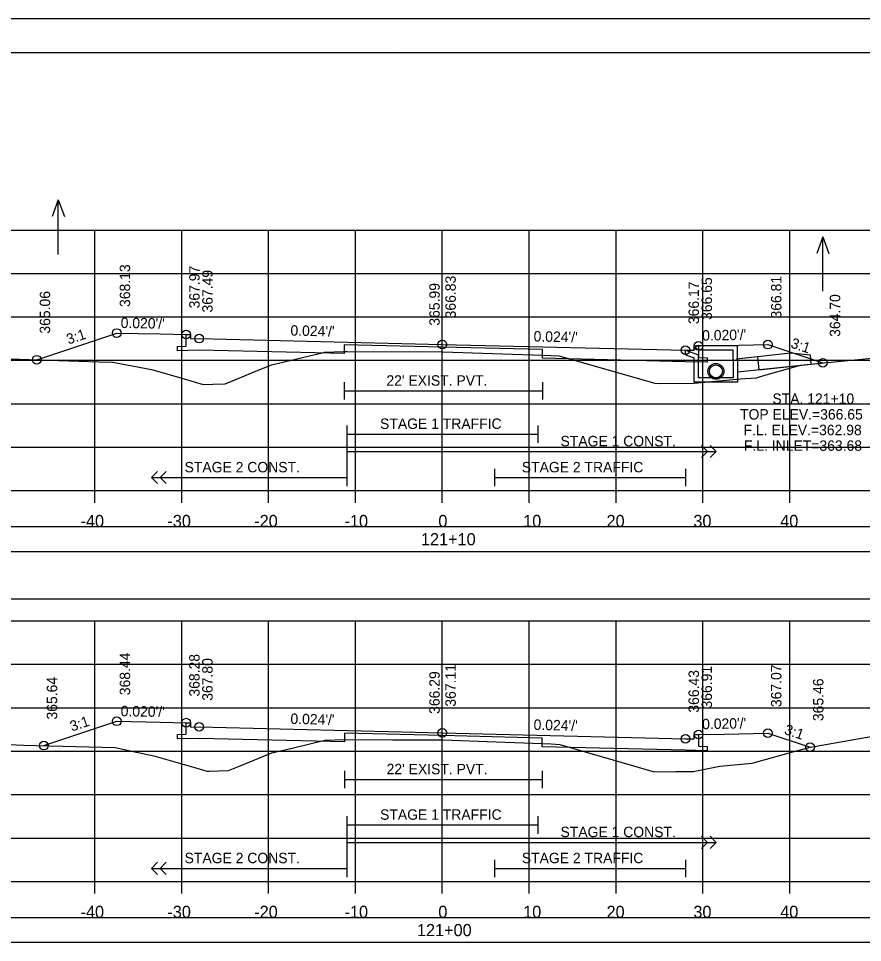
# Model space of a CAD drawing. Extents: x 1368122 to 1710785, y 373130 to 557566.
# Drawn here: x 1368640.1 to 1368737.3, y 376010.7 to 376117.1 of the extents above; entities that cross this region are included whole.
import ezdxf

# ---------------------------------------------------------------- set-up
doc = ezdxf.new("R2010")
doc.units = 0
for name, color, linetype in [('R_Alt Surface', 7, 'Continuous'), ('R_Axis', 7, 'Continuous'), ('R_Axis Annot', 7, 'Continuous'), ('R_Border', 7, 'Continuous'), ('R_Exist Surface', 7, 'Continuous'), ('R_Fin Surface', 7, 'Continuous'), ('R_Grid', 7, 'Continuous'), ('R_No Plot', 7, 'Continuous'), ('R_Striping', 7, 'Continuous'), ('R_Water', 7, 'Continuous'), ('R_Water Annot', 7, 'Continuous'), ('R_Xsect Elev', 7, 'Continuous'), ('R_Xsect Slope', 7, 'Continuous')]:
    doc.layers.add(name, color=color, linetype=linetype)

msp = doc.modelspace()

# ---------------------------------------------------------------- linework, layer by layer
msp.add_lwpolyline([(1368539.73, 376050.23), (1368838.03, 376050.23), (1368838.03, 376055.64), (1368539.73, 376055.64)], close=True)
at = {"layer": 'R_Alt Surface'}
for points in [[(1368718.38, 376079.35), (1368718.38, 376078.01), (1368719.38, 376077.99), (1368719.38, 376077.49), (1368716.88, 376077.54), (1368700.4, 376077.93), (1368700.4, 376078.93), (1368688.88, 376079.2), (1368677.57, 376079.47), (1368677.57, 376078.47), (1368660.88, 376078.86), (1368658.38, 376078.81), (1368658.38, 376079.31), (1368659.38, 376079.33), (1368659.38, 376080.68)], [(1368677.57, 376075.18), (1368677.57, 376073.18)], [(1368700.4, 376075.18), (1368700.4, 376073.18)], [(1368677.57, 376074.18), (1368700.4, 376074.18)], [(1368718.38, 376034.61), (1368718.38, 376033.27), (1368719.38, 376033.25), (1368719.38, 376032.75), (1368716.88, 376032.8), (1368700.39, 376033.21), (1368700.39, 376034.21), (1368688.88, 376034.49), (1368677.62, 376034.76), (1368677.62, 376033.76), (1368660.88, 376034.17), (1368658.38, 376034.12), (1368658.38, 376034.62), (1368659.38, 376034.64), (1368659.38, 376035.98)], [(1368677.62, 376030.44), (1368677.62, 376028.44)], [(1368700.39, 376030.44), (1368700.39, 376028.44)], [(1368677.62, 376029.44), (1368700.39, 376029.44)]]:
    msp.add_lwpolyline(points, dxfattribs=at)
for points in [[(1368539.73, 376055.7), (1368838.03, 376055.7), (1368838.03, 376058.51), (1368539.73, 376058.51)], [(1368539.73, 376010.7), (1368838.03, 376010.7), (1368838.03, 376013.51), (1368539.73, 376013.51)]]:
    msp.add_lwpolyline(points, close=True, dxfattribs=at)
at = {"layer": 'R_Axis'}
for p, q in [((1368538.88, 376062.7), (1368838.88, 376062.7)), ((1368648.88, 376061.3), (1368648.88, 376062.7)), ((1368658.88, 376061.3), (1368658.88, 376062.7)), ((1368668.88, 376061.3), (1368668.88, 376062.7)), ((1368678.88, 376061.3), (1368678.88, 376062.7)), ((1368688.88, 376061.3), (1368688.88, 376062.7)), ((1368698.88, 376061.3), (1368698.88, 376062.7)), ((1368708.88, 376061.3), (1368708.88, 376062.7)), ((1368718.88, 376061.3), (1368718.88, 376062.7)), ((1368728.88, 376061.3), (1368728.88, 376062.7)), ((1368538.88, 376017.7), (1368838.88, 376017.7)), ((1368648.88, 376016.3), (1368648.88, 376017.7)), ((1368658.88, 376016.3), (1368658.88, 376017.7)), ((1368668.88, 376016.3), (1368668.88, 376017.7)), ((1368678.88, 376016.3), (1368678.88, 376017.7)), ((1368688.88, 376016.3), (1368688.88, 376017.7)), ((1368698.88, 376016.3), (1368698.88, 376017.7)), ((1368708.88, 376016.3), (1368708.88, 376017.7)), ((1368718.88, 376016.3), (1368718.88, 376017.7)), ((1368728.88, 376016.3), (1368728.88, 376017.7))]:
    msp.add_line(p, q, dxfattribs=at)
at = {"layer": 'R_Border'}
for p, q in [((1368530.88, 376113.16), (1368847.06, 376113.16)), ((1368683.4, 376112.9), (1368683.4, 376112.9)), ((1368683.4, 376112.9), (1368683.4, 376112.9))]:
    msp.add_line(p, q, dxfattribs=at)
at = {"layer": 'R_Exist Surface'}
for points in [[(1368639.01, 376077.87), (1368649.31, 376077.54), (1368650.92, 376077.49), (1368651.74, 376077.32), (1368655.38, 376076.63), (1368658.24, 376075.82), (1368661.33, 376074.91), (1368662.45, 376074.95), (1368663.86, 376075.01), (1368667.6, 376076.51), (1368669.22, 376077.18), (1368675.03, 376078.57), (1368675.3, 376078.63), (1368677.51, 376078.72), (1368677.57, 376078.73), (1368677.92, 376078.72), (1368688.93, 376078.69), (1368694.67, 376078.5), (1368700.4, 376078.3), (1368700.45, 376078.3), (1368702.31, 376078.2), (1368703, 376078.01), (1368713.34, 376075.06), (1368714.04, 376075.03), (1368717.87, 376075.06), (1368723.18, 376075.57), (1368725.06, 376075.7), (1368725.92, 376075.94), (1368730.11, 376077.16), (1368737.14, 376077.82), (1368740.38, 376078.15)], [(1368638.96, 376033.46), (1368640.66, 376033.4), (1368651.21, 376033.11), (1368653.11, 376032.71), (1368655.64, 376032.15), (1368660.21, 376030.86), (1368661.76, 376030.39), (1368662.04, 376030.38), (1368664.26, 376030.46), (1368665.6, 376031), (1368669.23, 376032.5), (1368671.74, 376033.1), (1368675.34, 376033.97), (1368676.52, 376034.02), (1368677.62, 376034.05), (1368683.15, 376034.01), (1368688.92, 376033.99), (1368695.07, 376033.78), (1368700.39, 376033.58), (1368701.43, 376033.53), (1368702.41, 376033.48), (1368708.5, 376031.69), (1368713.27, 376030.32), (1368715.77, 376030.35), (1368717.76, 376030.37), (1368720.84, 376030.96), (1368724.57, 376031.32), (1368729.23, 376032.63), (1368731.26, 376033.17), (1368744.54, 376035.51)]]:
    msp.add_lwpolyline(points, dxfattribs=at)
at = {"layer": 'R_Fin Surface'}
for points in [[(1368642.17, 376077.77), (1368651.38, 376080.84), (1368656.38, 376080.74), (1368659.38, 376080.68), (1368659.88, 376080.68), (1368659.88, 376080.18), (1368660.88, 376080.2), (1368688.88, 376079.53), (1368716.88, 376078.87), (1368717.88, 376078.85), (1368717.88, 376079.35), (1368718.38, 376079.35), (1368721.38, 376079.41), (1368726.38, 376079.51), (1368732.7, 376077.4)], [(1368642.98, 376033.34), (1368651.38, 376036.14), (1368656.38, 376036.04), (1368659.38, 376035.98), (1368659.88, 376035.98), (1368659.88, 376035.48), (1368660.88, 376035.5), (1368688.88, 376034.82), (1368716.88, 376034.13), (1368717.88, 376034.11), (1368717.88, 376034.61), (1368718.38, 376034.61), (1368721.38, 376034.67), (1368726.38, 376034.77), (1368731.22, 376033.16)]]:
    msp.add_lwpolyline(points, dxfattribs=at)
at = {"layer": 'R_Grid'}
for p, q in [((1368538.88, 376092.7), (1368838.88, 376092.7)), ((1368648.88, 376062.7), (1368648.88, 376092.7)), ((1368658.88, 376062.7), (1368658.88, 376092.7)), ((1368668.88, 376062.7), (1368668.88, 376092.7)), ((1368678.88, 376062.7), (1368678.88, 376092.7)), ((1368688.88, 376062.7), (1368688.88, 376092.7)), ((1368698.88, 376062.7), (1368698.88, 376092.7)), ((1368708.88, 376062.7), (1368708.88, 376092.7)), ((1368718.88, 376062.7), (1368718.88, 376092.7)), ((1368728.88, 376062.7), (1368728.88, 376092.7)), ((1368538.88, 376087.7), (1368838.88, 376087.7)), ((1368538.88, 376082.7), (1368838.88, 376082.7)), ((1368538.88, 376077.7), (1368838.88, 376077.7)), ((1368538.88, 376072.7), (1368838.88, 376072.7)), ((1368538.88, 376067.7), (1368838.88, 376067.7)), ((1368538.88, 376062.7), (1368838.88, 376062.7)), ((1368538.88, 376047.7), (1368838.88, 376047.7)), ((1368648.88, 376017.7), (1368648.88, 376047.7)), ((1368658.88, 376017.7), (1368658.88, 376047.7)), ((1368668.88, 376017.7), (1368668.88, 376047.7)), ((1368678.88, 376017.7), (1368678.88, 376047.7)), ((1368688.88, 376017.7), (1368688.88, 376047.7)), ((1368698.88, 376017.7), (1368698.88, 376047.7)), ((1368708.88, 376017.7), (1368708.88, 376047.7)), ((1368718.88, 376017.7), (1368718.88, 376047.7)), ((1368728.88, 376017.7), (1368728.88, 376047.7)), ((1368538.88, 376042.7), (1368838.88, 376042.7)), ((1368538.88, 376037.7), (1368838.88, 376037.7)), ((1368538.88, 376032.7), (1368838.88, 376032.7)), ((1368538.88, 376027.7), (1368838.88, 376027.7)), ((1368538.88, 376022.7), (1368838.88, 376022.7)), ((1368538.88, 376017.7), (1368838.88, 376017.7))]:
    msp.add_line(p, q, dxfattribs=at)
at = {"layer": 'R_No Plot'}
msp.add_line((1368518.48, 376117.06), (1368851.81, 376117.06), dxfattribs=at)
for points in [[(1368518.47, 376117.06), (1368851.81, 376117.06), (1368851.81, 375903.72), (1368518.47, 375903.72)], [(1368764.8, 376113.16), (1368784.42, 376113.16), (1368784.42, 376103.28), (1368800.53, 376103.28), (1368823.73, 376103.28), (1368823.85, 376075.13), (1368847.06, 376075.13), (1368847.06, 375907.7), (1368530.88, 375907.7), (1368530.88, 376113.16)]]:
    msp.add_lwpolyline(points, close=True, dxfattribs=at)
for centre, radius in [((1368651.38, 376080.84), 0.5), ((1368659.38, 376080.68), 0.5), ((1368660.88, 376080.2), 0.5), ((1368688.88, 376079.53), 0.5), ((1368716.88, 376078.87), 0.5), ((1368718.38, 376079.35), 0.5), ((1368726.38, 376079.51), 0.5), ((1368642.17, 376077.77), 0.5), ((1368720.38, 376076.43), 0.917), ((1368732.7, 376077.4), 0.5), ((1368651.38, 376036.14), 0.5), ((1368659.38, 376035.98), 0.5), ((1368660.88, 376035.5), 0.5), ((1368688.88, 376034.82), 0.5), ((1368716.88, 376034.13), 0.5), ((1368718.38, 376034.61), 0.5), ((1368726.38, 376034.77), 0.5), ((1368642.98, 376033.34), 0.5), ((1368731.22, 376033.16), 0.5)]:
    msp.add_circle(centre, radius, dxfattribs=at)
at = {"layer": 'R_Striping'}
for p, q in [((1368719.42, 376067.2), (1368718.71, 376067.91)), ((1368720.42, 376067.2), (1368719.71, 376067.91)), ((1368718.71, 376066.5), (1368719.42, 376067.2)), ((1368719.71, 376066.5), (1368720.42, 376067.2)), ((1368655.38, 376064.2), (1368656.09, 376064.91)), ((1368656.38, 376064.2), (1368657.09, 376064.91)), ((1368655.38, 376064.2), (1368677.88, 376064.2)), ((1368656.09, 376063.5), (1368655.38, 376064.2)), ((1368657.09, 376063.5), (1368656.38, 376064.2)), ((1368719.42, 376022.2), (1368718.71, 376022.91)), ((1368720.42, 376022.2), (1368719.71, 376022.91)), ((1368718.71, 376021.5), (1368719.42, 376022.2)), ((1368719.71, 376021.5), (1368720.42, 376022.2)), ((1368655.38, 376019.2), (1368656.09, 376019.91)), ((1368656.38, 376019.2), (1368657.09, 376019.91)), ((1368655.38, 376019.2), (1368677.88, 376019.2)), ((1368656.09, 376018.5), (1368655.38, 376019.2)), ((1368657.09, 376018.5), (1368656.38, 376019.2))]:
    msp.add_line(p, q, dxfattribs=at)
for points in [[(1368677.88, 376070.2), (1368677.88, 376063.2)], [(1368699.88, 376070.2), (1368699.88, 376068.2)], [(1368677.88, 376069.2), (1368699.88, 376069.2)], [(1368677.88, 376067.2), (1368720.42, 376067.2)], [(1368694.88, 376065.2), (1368694.88, 376063.2)], [(1368716.88, 376065.2), (1368716.88, 376063.2)], [(1368694.88, 376064.2), (1368716.88, 376064.2)], [(1368677.88, 376025.2), (1368677.88, 376018.2)], [(1368699.88, 376025.2), (1368699.88, 376023.2)], [(1368677.88, 376024.2), (1368699.88, 376024.2)], [(1368677.88, 376022.2), (1368720.42, 376022.2)], [(1368694.88, 376020.2), (1368694.88, 376018.2)], [(1368716.88, 376020.2), (1368716.88, 376018.2)], [(1368694.88, 376019.2), (1368716.88, 376019.2)]]:
    msp.add_lwpolyline(points, dxfattribs=at)
at = {"layer": 'R_Water'}
for p, q in [((1368718.05, 376079.18), (1368718.13, 376079.35)), ((1368718.05, 376079.18), (1368718.38, 376078.85)), ((1368722.88, 376079.35), (1368718.13, 376079.35)), ((1368722.88, 376077.85), (1368722.88, 376079.35)), ((1368716.88, 376078.87), (1368718.38, 376078.35)), ((1368716.88, 376078.34), (1368717.88, 376077.99)), ((1368722.38, 376078.85), (1368718.38, 376078.85)), ((1368718.38, 376077.85), (1368718.38, 376078.35)), ((1368722.38, 376077.85), (1368722.38, 376078.85)), ((1368722.73, 376077.88), (1368725.16, 376078.13)), ((1368717.88, 376077.85), (1368717.88, 376077.99)), ((1368722.88, 376076.38), (1368732.74, 376077.4))]:
    msp.add_line(p, q, dxfattribs=at)
for points in [[(1368716.88, 376078.34), (1368716.88, 376078.87)], [(1368722.88, 376077.85), (1368722.88, 376075.18), (1368720.38, 376075.18), (1368717.88, 376075.18), (1368717.88, 376077.85)], [(1368722.38, 376077.85), (1368722.38, 376075.68), (1368720.38, 376075.68), (1368718.38, 376075.68), (1368718.38, 376077.85)]]:
    msp.add_lwpolyline(points, dxfattribs=at)
msp.add_lwpolyline([(1368725.16, 376078.11), (1368725.32, 376076.62), (1368731.37, 376077.27), (1368731.26, 376078.3), (1368728.97, 376078.52)], close=True, dxfattribs=at)
msp.add_circle((1368720.38, 376076.43), 0.75, dxfattribs=at)
at = {"layer": 'R_Water Annot'}
for p, q in [((1368644.66, 376096.18), (1368643.96, 376094.26)), ((1368644.66, 376089.9), (1368644.66, 376096.18)), ((1368644.66, 376096.18), (1368645.36, 376094.26)), ((1368732.7, 376091.93), (1368732, 376090.01)), ((1368732.7, 376085.65), (1368732.7, 376091.93)), ((1368732.7, 376091.93), (1368733.4, 376090.01))]:
    msp.add_line(p, q, dxfattribs=at)
at = {"layer": 'R_Xsect Elev'}
for p, q in [((1368688.88, 376078.69), (1368688.88, 376088.69)), ((1368688.88, 376033.99), (1368688.88, 376043.99))]:
    msp.add_line(p, q, dxfattribs=at)

# ---------------------------------------------------------------- texts
at = {"layer": 'R_Axis Annot'}
for s, p in [('-40', (1368647.22, 376058.5)), ('-30', (1368657.22, 376058.5)), ('-20', (1368667.22, 376058.5)), ('-10', (1368677.62, 376058.5)), ('0', (1368688.42, 376058.5)), ('10', (1368698.19, 376058.5)), ('20', (1368707.79, 376058.5)), ('30', (1368717.79, 376058.5)), ('40', (1368727.79, 376058.5)), ('121+10', (1368686.42, 376056.4)), ('-40', (1368647.22, 376013.5)), ('-30', (1368657.22, 376013.5)), ('-20', (1368667.22, 376013.5)), ('-10', (1368677.62, 376013.5)), ('0', (1368688.42, 376013.5)), ('10', (1368698.19, 376013.5)), ('20', (1368707.79, 376013.5)), ('30', (1368717.79, 376013.5)), ('40', (1368727.79, 376013.5)), ('121+00', (1368685.96, 376011.4))]:
    msp.add_text(s, height=1.4, dxfattribs=at).set_placement(p)
at = {"layer": 'R_Striping'}
for s, p in [('STAGE 1 TRAFFIC', (1368681.71, 376069.8)), ('STAGE 1 CONST.', (1368702.49, 376067.8)), ('STAGE 2 CONST.', (1368659.2, 376064.8)), ('STAGE 2 TRAFFIC', (1368698.03, 376064.8)), ('STAGE 1 TRAFFIC', (1368681.71, 376024.8)), ('STAGE 1 CONST.', (1368702.49, 376022.8)), ('STAGE 2 CONST.', (1368659.2, 376019.8)), ('STAGE 2 TRAFFIC', (1368698.03, 376019.8))]:
    msp.add_text(s, height=1.2, dxfattribs=at).set_placement(p)
at = {"layer": 'R_Water'}
for p in [(1368682.44, 376074.78), (1368682.46, 376030.04)]:
    msp.add_text("22' EXIST. PVT.", height=1.2, dxfattribs=at).set_placement(p)
at = {"layer": 'R_Water Annot'}
for s, p in [('STA. 121+10', (1368726.89, 376072.68)), ('TOP ELEV.=366.65', (1368723.16, 376070.88)), ('F.L. ELEV.=362.98', (1368723.57, 376069.08)), ('F.L. INLET=363.68', (1368723.61, 376067.28))]:
    msp.add_text(s, height=1.2, dxfattribs=at).set_placement(p)
at = {"layer": 'R_Xsect Elev'}
for s, p in [('368.13', (1368652.93, 376083.84)), ('367.97', (1368660.93, 376083.68)), ('367.49', (1368662.43, 376083.2)), ('366.83', (1368690.43, 376082.53)), ('366.17', (1368718.43, 376081.87)), ('366.65', (1368719.93, 376082.35)), ('366.81', (1368727.93, 376082.51)), ('365.06', (1368643.72, 376080.77)), ('365.99', (1368688.58, 376081.69)), ('364.70', (1368734.7, 376080.4)), ('368.44', (1368652.93, 376039.14)), ('368.28', (1368660.93, 376038.98)), ('367.80', (1368662.43, 376038.5)), ('367.11', (1368690.43, 376037.82)), ('366.43', (1368718.43, 376037.13)), ('366.91', (1368719.93, 376037.61)), ('367.07', (1368727.93, 376037.77)), ('365.64', (1368644.53, 376036.34)), ('366.29', (1368688.58, 376036.99)), ('365.46', (1368732.77, 376036.16))]:
    msp.add_text(s, height=1.2, rotation=90, dxfattribs=at).set_placement(p)
at = {"layer": 'R_Xsect Slope'}
for s, rotation, p in [("0.020'/'", 358.8542, (1368651.83, 376081.43)), ('3:1', 18.4349, (1368645.83, 376079.51)), ("0.024'/'", 358.6444, (1368671.38, 376080.55)), ("0.020'/'", 1.1458, (1368718.81, 376079.96)), ("0.024'/'", 358.6444, (1368699.38, 376079.88)), ('3:1', 341.5651, (1368728.91, 376079.19)), ("0.020'/'", 358.8542, (1368651.83, 376036.73)), ('3:1', 18.4349, (1368646.23, 376034.95)), ("0.024'/'", 358.6011, (1368671.38, 376035.84)), ("0.020'/'", 1.1458, (1368718.81, 376035.22)), ("0.024'/'", 358.6011, (1368699.38, 376035.16)), ('3:1', 341.5651, (1368728.17, 376034.7))]:
    msp.add_text(s, height=1.2, rotation=rotation, dxfattribs=at).set_placement(p)

doc.saveas('drawing.dxf')
